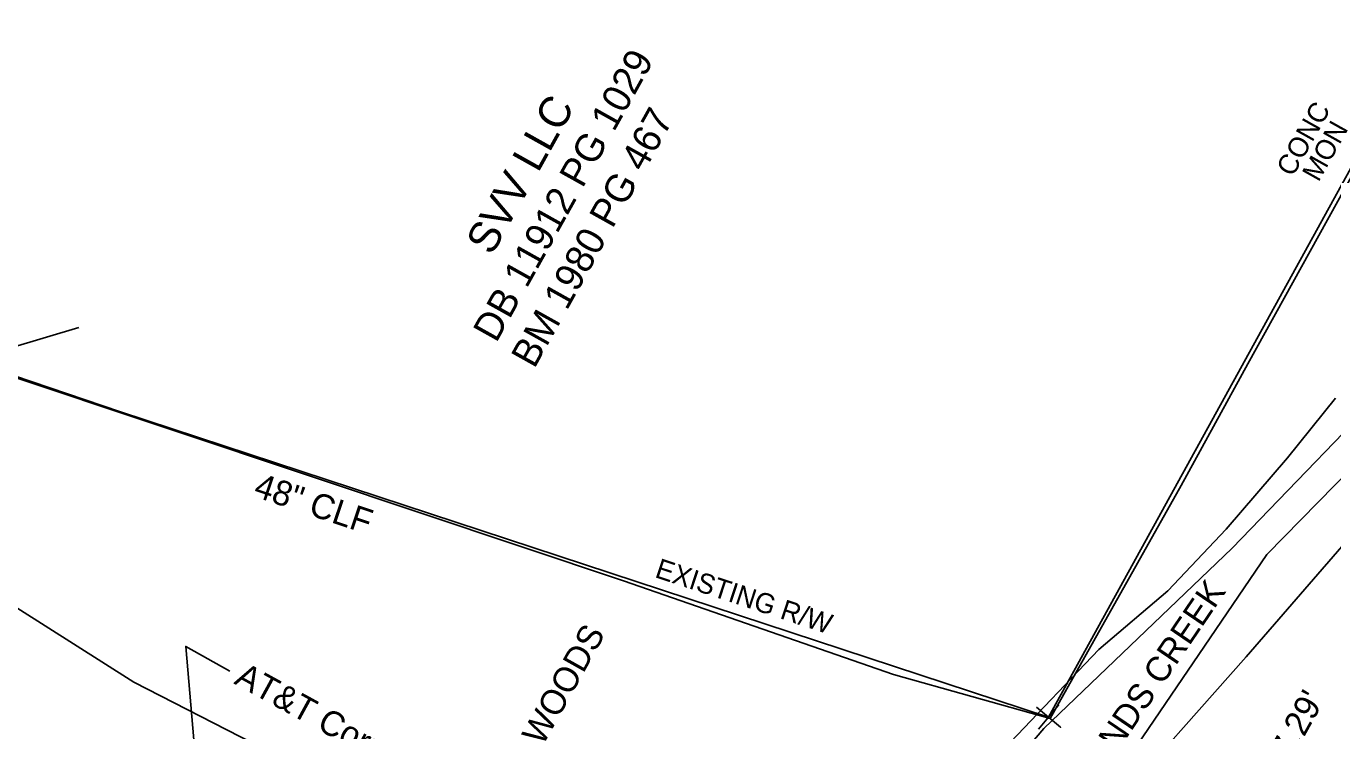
# Model space of a CAD drawing. Extents: x 2074109 to 2077820, y 741079 to 746031.
# Drawn here: x 2074923.4 to 2075133.5, y 743771.3 to 743884.5 of the extents above; entities that cross this region are included whole.
import ezdxf

# ---------------------------------------------------------------- set-up
doc = ezdxf.new("R2010")
doc.units = 0
for name, color, linetype in [('Exist Hydro Jurisdictional Stream or Body of Water', 7, 'Continuous'), ('Exist Hydro Stream or Body of Water Text', 7, 'Continuous'), ('Exist Other Culture Fence Line', 7, 'Continuous'), ('Exist Other Culture Fence Line Text', 7, 'Continuous'), ('Exist Property Corner CELL', 7, 'Continuous'), ('Exist Property Deed Book Text', 7, 'Continuous'), ('Exist Property Owner Text', 7, 'Continuous'), ('Exist Right of Way Line', 7, 'Continuous'), ('Exist Right of Way Line Text', 7, 'Continuous'), ('Exist Right of Way Monument Text', 7, 'Continuous'), ('Exist Structure Minor Pipes CMP 15 Inch Invert', 7, 'Continuous'), ('Exist Utilities Telephone UG Conduit SUE LOS B Leader', 7, 'Continuous'), ('Exist Utilities Telephone UG Conduit SUE LOS B Text', 7, 'Continuous'), ('Exist Vegetation Woods Line', 7, 'Continuous'), ('Exist Vegetation Woods Line Text', 7, 'Continuous')]:
    doc.layers.add(name, color=color, linetype=linetype)

msp = doc.modelspace()

# ---------------------------------------------------------------- linework, layer by layer
at = {"layer": 'Exist Hydro Jurisdictional Stream or Body of Water'}
msp.add_lwpolyline([(2075147.55, 743824.8), (2075122.83, 743799.65), (2075097.44, 743762.32), (2075092.71, 743749.56), (2075087.73, 743741.94), (2075074.91, 743736.54), (2075072.86, 743741.01), (2075072.57, 743754.79), (2075087.01, 743771.68), (2075117.25, 743800.67), (2075145.6, 743830.01)], dxfattribs=at)
at = {"layer": 'Exist Other Culture Fence Line'}
msp.add_lwpolyline([(2075457.53, 744193.95), (2075418.99, 744163.3), (2075376.69, 744128.22), (2075342.98, 744101.03), (2075290.51, 744057.5), (2075257.43, 744025.88), (2075232.76, 743998.79), (2075209.84, 743969.34), (2075177.69, 743925.7), (2075155.96, 743894.11), (2075137.05, 743861.41), (2075119.77, 743830.25), (2075109.08, 743810.73), (2075088.01, 743773.33), (2075062.85, 743780.36), (2075019.43, 743795.39), (2074970.23, 743811.86), (2074919.89, 743828.65)], dxfattribs=at)
at = {"layer": 'Exist Property Corner CELL'}
msp.add_line((2075087.77, 743773.51), (2075087.77, 743773.51), dxfattribs=at)
msp.add_lwpolyline([(2075085.84, 743775.11), (2075089.69, 743771.91), (2075087.77, 743773.51), (2075089.37, 743775.43), (2075086.17, 743771.59)], dxfattribs=at)
at = {"layer": 'Exist Right of Way Line'}
for p, q in [((2074675.55, 743911.73), (2074938.55, 743822.55)), ((2075087.77, 743773.51), (2075136.92, 743862.75)), ((2074938.55, 743822.55), (2075087.77, 743773.51))]:
    msp.add_line(p, q, dxfattribs=at)
at = {"layer": 'Exist Utilities Telephone UG Conduit SUE LOS B Leader'}
msp.add_lwpolyline([(2074953.62, 743731.74), (2074949.07, 743784.87), (2074956.13, 743780.92)], dxfattribs=at)
at = {"layer": 'Exist Vegetation Woods Line'}
for points in [[(2074920.95, 743832.84), (2074931.85, 743836.13)], [(2075133.91, 743824.74), (2075126.19, 743815.18), (2075116.29, 743803.71), (2075106.95, 743793.81), (2075095.83, 743784.39), (2075081.65, 743769.49), (2075067.47, 743752.7), (2075058.26, 743743.95), (2075055.03, 743739.28), (2075058.68, 743734.59), (2075067.23, 743729.96), (2075075.76, 743731.54), (2075097.3, 743758.14), (2075119.55, 743783.19), (2075136.31, 743802.52)], [(2075136.15, 743677.7), (2075122.18, 743674.19), (2075106.96, 743680.11), (2075095, 743686.98), (2075077.84, 743689.32), (2075061.59, 743710.62), (2075060.77, 743721.12), (2075056.81, 743725.86), (2075049.58, 743724.77), (2075035.66, 743727.16), (2074995.67, 743752.43), (2074964.22, 743767.12), (2074940.74, 743779.12), (2074908.21, 743799.74)]]:
    msp.add_lwpolyline(points, dxfattribs=at)

# ---------------------------------------------------------------- texts
at = {"layer": 'Exist Hydro Stream or Body of Water Text'}
msp.add_text('RICHLANDS CREEK', height=4, rotation=55.7759, dxfattribs=at).set_placement((2075087.8, 743751.7))
at = {"layer": 'Exist Other Culture Fence Line Text'}
msp.add_text('48" CLF', height=4, rotation=341.4889, dxfattribs=at).set_placement((2074959.78, 743809.03))
at = {"layer": 'Exist Property Deed Book Text'}
for s, p in [('DB 11912 PG 1029', (2074998.97, 743833.51)), ('BM 1980 PG 467', (2075005.09, 743829.36))]:
    msp.add_text(s, height=4.5, rotation=60.8239, dxfattribs=at).set_placement(p)
at = {"layer": 'Exist Property Owner Text'}
msp.add_text('SVV LLC', height=5, rotation=60.8239, dxfattribs=at).set_placement((2074998.27, 743847.52))
at = {"layer": 'Exist Right of Way Line Text'}
msp.add_text('EXISTING R/W', height=3.2, rotation=341.8073, dxfattribs=at).set_placement((2075024.32, 743796.04))
at = {"layer": 'Exist Right of Way Monument Text'}
for s, p in [('CONC', (2075127.01, 743860.16)), ('MON', (2075131.15, 743859.35))]:
    msp.add_text(s, height=3.2, rotation=60.742, dxfattribs=at).set_placement(p)
at = {"layer": 'Exist Structure Minor Pipes CMP 15 Inch Invert'}
msp.add_text("INV=427.29'", height=4, rotation=60.742, dxfattribs=at).set_placement((2075117.85, 743750.65))
at = {"layer": 'Exist Utilities Telephone UG Conduit SUE LOS B Text'}
msp.add_text('AT&T Corp., PVC, DUCT BANK', height=4, rotation=331.286, dxfattribs=at).set_placement((2074956.66, 743778.97))
at = {"layer": 'Exist Vegetation Woods Line Text'}
msp.add_text('WOODS', height=4, rotation=60.742, dxfattribs=at).set_placement((2075006.42, 743768.77))

doc.saveas('drawing.dxf')
